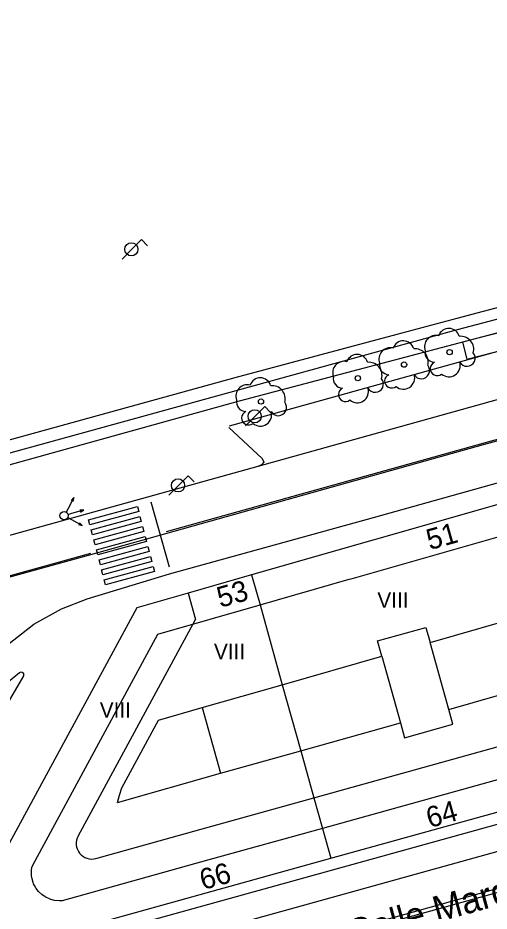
# Model space of a CAD drawing. Extents: x 282771 to 285132, y 4823109 to 4825496.
# Drawn here: x 284165.2 to 284210.8, y 4824382 to 4824468.3 of the extents above; entities that cross this region are included whole.
import ezdxf

# ---------------------------------------------------------------- set-up
doc = ezdxf.new("R2010")
doc.units = 0
for name, color, linetype in [('ACERA-BORDILLO', 7, 'Continuous'), ('ARBOL', 7, 'Continuous'), ('CALLE-EJE', 7, 'Continuous'), ('CALLE-TEXTO', 7, 'Continuous'), ('CARRIL-BICI-AREA', 7, 'Continuous'), ('CARRIL-BICI-EJE', 7, 'Continuous'), ('EDIFICIO', 7, 'Continuous'), ('FAROLA', 7, 'Continuous'), ('INTERIOR-EDIFICIO', 7, 'Continuous'), ('MARQUESINA-BUS', 7, 'Continuous'), ('MEDIANERA', 7, 'Continuous'), ('NUM-LOCAL', 7, 'Continuous'), ('NUM-PORTAL', 7, 'Continuous'), ('PASO-PEATONES', 7, 'Continuous'), ('SEMAFORO', 7, 'Continuous'), ('SENAL-VIARIA', 7, 'Continuous'), ('TXT-ALTURA-EDIFICIO', 7, 'Continuous'), ('ZONA-VERDE', 7, 'Continuous')]:
    doc.layers.add(name, color=color, linetype=linetype)

msp = doc.modelspace()

# ---------------------------------------------------------------- linework, layer by layer
at = {"layer": 'ACERA-BORDILLO'}
for points in [[(284495.884, 4824529.22), (284479.344, 4824519.21), (284471.754, 4824514.71), (284463.974, 4824510.34), (284461.484, 4824514.05), (284448.264, 4824507.01), (284440.374, 4824503.22), (284433.325, 4824500.18), (284426.655, 4824497.47), (284418.955, 4824494.58), (284405.335, 4824489.96), (284396.485, 4824487.3), (284371.675, 4824480.32), (284354.705, 4824475.74), (284355.885, 4824471.46), (284324.576, 4824462.96), (284323.196, 4824466.95), (284305.886, 4824462.31), (284269.236, 4824452.15), (284185.637, 4824428.89)], [(284161.877, 4824405.951), (284166.777, 4824409.771), (284169.477, 4824411.251), (284171.937, 4824412.231), (284179.877, 4824414.641), (284199.587, 4824420.06), (284237.327, 4824430.63), (284271.326, 4824440.07)], [(284185.635, 4824428.768), (284188.853, 4824425.785), (284189.01, 4824425.431), (284188.774, 4824425.157), (284188.421, 4824425), (284165.939, 4824418.758), (284103.198, 4824401.34)], [(284339.621, 4824423.439), (284337.598, 4824422.871), (284336.922, 4824425.168), (284323.108, 4824421.34), (284323.76, 4824418.987), (284317.429, 4824417.159), (284316.758, 4824419.58), (284175.645, 4824380.475), (284176.326, 4824378.035), (284155.91, 4824372.342)]]:
    msp.add_lwpolyline(points, dxfattribs=at)
at = {"layer": 'ARBOL'}
for centre in [(284206.937, 4824436.04), (284202.537, 4824434.84), (284198.077, 4824433.53), (284188.727, 4824431.272)]:
    msp.add_circle(centre, 0.255, dxfattribs=at)
for centre, radius, start, end in [((284205.607, 4824436.57), 1.097, 75.4318, 200.55608), ((284206.867, 4824437.3), 1.038, 15.64228, 161.38435), ((284207.997, 4824436.3), 1.272, 345.03273, 95.79925), ((284202.467, 4824436.1), 1.038, 15.64228, 161.38435), ((284198.007, 4824434.79), 1.038, 15.64228, 161.38435), ((284201.207, 4824435.37), 1.097, 75.4318, 200.55608), ((284203.597, 4824435.1), 1.272, 345.03273, 95.79925), ((284205.497, 4824436), 0.935, 168.59898, 268.13236), ((284208.607, 4824435.47), 0.797, 208.96246, 38.99103), ((284196.747, 4824434.06), 1.097, 75.4318, 200.55608), ((284199.137, 4824433.79), 1.272, 345.03273, 95.79925), ((284201.097, 4824434.8), 0.935, 168.59898, 268.13236), ((284205.737, 4824434.45), 0.672, 113.73672, 309.4725), ((284206.877, 4824434.75), 1.086, 228.95447, 17.92796), ((284204.207, 4824434.27), 0.797, 208.96246, 38.99103), ((284188.657, 4824432.532), 1.038, 15.64228, 161.38435), ((284196.637, 4824433.49), 0.935, 168.59898, 268.13236), ((284199.747, 4824432.96), 0.797, 208.96246, 38.99103), ((284201.337, 4824433.25), 0.672, 113.73672, 309.4725), ((284202.477, 4824433.55), 1.086, 228.95447, 17.92796), ((284187.397, 4824431.802), 1.097, 75.4318, 200.55608), ((284189.787, 4824431.532), 1.272, 345.03273, 95.79925), ((284196.877, 4824431.94), 0.672, 113.73672, 309.4725), ((284198.017, 4824432.24), 1.086, 228.95447, 17.92796), ((284187.287, 4824431.232), 0.935, 168.59898, 268.13236), ((284190.397, 4824430.702), 0.797, 208.96246, 38.99103), ((284187.527, 4824429.682), 0.672, 113.73672, 309.4725), ((284188.667, 4824429.982), 1.086, 228.95447, 17.92796)]:
    msp.add_arc(centre, radius, start, end, dxfattribs=at)
at = {"layer": 'CALLE-EJE'}
for points in [[(284133.356, 4824405.736), (284145.707, 4824409.151), (284172.057, 4824416.445), (284209.642, 4824426.973), (284246.141, 4824437.08), (284337.649, 4824462.32)], [(284144.309, 4824365.232), (284287.976, 4824405.041)]]:
    msp.add_lwpolyline(points, dxfattribs=at)
at = {"layer": 'CARRIL-BICI-AREA'}
for points in [[(284494.247, 4824537.808), (284477.653, 4824527.877), (284463.063, 4824519.707), (284449.459, 4824512.063), (284420.475, 4824498.865), (284383.222, 4824487.961), (284331.936, 4824473.508), (284274.368, 4824457.044), (284207.638, 4824439.282), (284201.833, 4824437.737), (284186.204, 4824433.576), (284072.981, 4824402.285)], [(284073.549, 4824399.902), (284186.644, 4824431.345), (284275.03, 4824454.677), (284332.447, 4824471.572), (284383.99, 4824485.624), (284421.334, 4824496.555), (284450.572, 4824509.869), (284478.911, 4824525.774), (284495.532, 4824535.722)]]:
    msp.add_lwpolyline(points, dxfattribs=at)
at = {"layer": 'CARRIL-BICI-EJE'}
msp.add_lwpolyline([(284097.42, 4824407.824), (284207.694, 4824438.229), (284248.565, 4824448.973), (284283.592, 4824458.365), (284333.536, 4824473.07), (284349.385, 4824477.33), (284386.986, 4824487.538), (284419.664, 4824497.246), (284426.313, 4824500.164), (284437.515, 4824505.375), (284450.786, 4824511.585), (284476.529, 4824525.834), (284501.287, 4824540.896)], dxfattribs=at)
at = {"layer": 'EDIFICIO'}
for points in [[(284170.017, 4824380.081), (284195.457, 4824387.15), (284219.402, 4824393.797), (284243.497, 4824400.491), (284258.746, 4824404.731), (284272.446, 4824408.531), (284286.406, 4824412.411), (284313.866, 4824420.041), (284327.896, 4824423.931), (284341.416, 4824427.69), (284339.766, 4824433.65), (284335.846, 4824447.91), (284333.726, 4824455.51), (284319.986, 4824451.71), (284306.006, 4824447.83), (284279.016, 4824440.32), (284264.866, 4824436.34), (284250.926, 4824432.44), (284235.567, 4824428.15)], [(284235.567, 4824428.15), (284211.719, 4824421.347), (284187.823, 4824414.528), (284181.687, 4824412.764), (284176.737, 4824411.341), (284163.807, 4824387.451)]]:
    msp.add_lwpolyline(points, dxfattribs=at)
at = {"layer": 'FAROLA'}
for p, q in [((284177.187, 4824446.91), (284176.247, 4824445.98)), ((284177.777, 4824446.32), (284177.187, 4824446.91)), ((284176.247, 4824445.98), (284175.317, 4824445.04)), ((284189.097, 4824430.78), (284188.157, 4824429.85)), ((284189.687, 4824430.19), (284189.097, 4824430.78)), ((284188.157, 4824429.85), (284187.227, 4824428.91)), ((284181.696, 4824424.102), (284180.756, 4824423.172)), ((284182.286, 4824423.512), (284181.696, 4824424.102)), ((284180.756, 4824423.172), (284179.826, 4824422.232))]:
    msp.add_line(p, q, dxfattribs=at)
for centre in [(284176.207, 4824445.98), (284188.117, 4824429.85), (284180.716, 4824423.172)]:
    msp.add_circle(centre, 0.637, dxfattribs=at)
at = {"layer": 'INTERIOR-EDIFICIO'}
for points in [[(284205.056, 4824408.012), (284214.673, 4824410.753)], [(284206.862, 4824401.537), (284205.056, 4824408.012)], [(284190.78, 4824403.924), (284200.393, 4824406.679)], [(284200.393, 4824406.679), (284202.189, 4824400.238)], [(284183.048, 4824401.709), (284190.78, 4824403.924)], [(284206.862, 4824401.537), (284216.474, 4824404.295)], [(284183.048, 4824401.709), (284184.811, 4824395.385)], [(284192.558, 4824397.548), (284202.189, 4824400.238)], [(284184.811, 4824395.385), (284192.558, 4824397.548)]]:
    msp.add_lwpolyline(points, dxfattribs=at)
at = {"layer": 'MARQUESINA-BUS'}
msp.add_lwpolyline([(284213.464, 4824438.361), (284208.189, 4824436.999), (284208.611, 4824435.365), (284213.885, 4824436.726), (284213.464, 4824438.361)], dxfattribs=at)
at = {"layer": 'MEDIANERA'}
for points in [[(284188.629, 4824411.638), (284197.236, 4824414.113), (284197.432, 4824414.162), (284212.525, 4824418.457)], [(284187.823, 4824414.528), (284188.629, 4824411.638)], [(284181.687, 4824412.764), (284182.39, 4824410.231)], [(284178.776, 4824408.805), (284188.629, 4824411.638)], [(284188.629, 4824411.638), (284190.78, 4824403.924)], [(284171.062, 4824389.294), (284182.39, 4824410.231)], [(284200.393, 4824406.679), (284199.985, 4824408.143), (284204.657, 4824409.446), (284205.056, 4824408.012)], [(284194.651, 4824390.04), (284183.674, 4824386.991), (284169.522, 4824383.057), (284169.224, 4824383.039), (284168.77, 4824383.083), (284168.421, 4824383.176), (284167.886, 4824383.42), (284167.549, 4824383.653), (284167.231, 4824383.956), (284167.003, 4824384.25), (284166.847, 4824384.513), (284166.763, 4824384.69), (284166.718, 4824384.813), (284166.615, 4824385.165), (284166.564, 4824385.464), (284166.551, 4824385.716), (284166.566, 4824386.029), (284166.601, 4824386.258), (284166.625, 4824386.351), (284166.923, 4824386.899), (284178.776, 4824408.805)], [(284190.78, 4824403.924), (284192.558, 4824397.548)], [(284178.829, 4824400.496), (284183.048, 4824401.709)], [(284202.189, 4824400.238), (284202.59, 4824398.8), (284207.262, 4824400.102), (284206.862, 4824401.537)], [(284174.882, 4824392.535), (284175.049, 4824393.249), (284175.283, 4824393.944), (284178.829, 4824400.496)], [(284193.826, 4824392.998), (284217.765, 4824399.668)], [(284192.558, 4824397.548), (284193.826, 4824392.998)], [(284218.595, 4824396.691), (284194.651, 4824390.04)], [(284174.882, 4824392.535), (284184.811, 4824395.385)], [(284182.817, 4824389.931), (284193.826, 4824392.998)], [(284193.826, 4824392.998), (284194.651, 4824390.04)], [(284171.062, 4824389.294), (284170.975, 4824389.102), (284170.914, 4824388.893), (284170.884, 4824388.672), (284170.887, 4824388.447), (284170.924, 4824388.225), (284170.992, 4824388.014), (284171.089, 4824387.818), (284171.209, 4824387.645), (284171.351, 4824387.49), (284171.52, 4824387.352), (284171.711, 4824387.238), (284171.92, 4824387.153), (284172.138, 4824387.1), (284172.36, 4824387.08), (284172.577, 4824387.093), (284172.784, 4824387.135)], [(284172.784, 4824387.135), (284182.817, 4824389.931)], [(284194.651, 4824390.04), (284195.457, 4824387.15)]]:
    msp.add_lwpolyline(points, dxfattribs=at)
at = {"layer": 'PASO-PEATONES'}
for points in [[(284172.198, 4824419.374), (284172.071, 4824419.858), (284176.786, 4824421.145), (284176.913, 4824420.661)], [(284172.452, 4824418.407), (284172.325, 4824418.89), (284177.039, 4824420.178), (284177.166, 4824419.694)], [(284172.705, 4824417.439), (284172.578, 4824417.923), (284177.293, 4824419.211), (284177.42, 4824418.727)], [(284172.959, 4824416.472), (284172.832, 4824416.956), (284177.547, 4824418.243), (284177.673, 4824417.76)], [(284173.212, 4824415.505), (284173.086, 4824415.988), (284177.8, 4824417.276), (284177.927, 4824416.792)], [(284173.466, 4824414.537), (284173.339, 4824415.021), (284178.054, 4824416.308), (284178.18, 4824415.825)], [(284173.719, 4824413.57), (284173.593, 4824414.054), (284178.307, 4824415.341), (284178.434, 4824414.857)]]:
    msp.add_lwpolyline(points, close=True, dxfattribs=at)
at = {"layer": 'SEMAFORO'}
for p, q in [((284170.664, 4824422.008), (284170.093, 4824420.953)), ((284170.395, 4824421.722), (284170.664, 4824422.008)), ((284170.664, 4824422.008), (284170.571, 4824421.627)), ((284170.093, 4824420.953), (284169.902, 4824420.601)), ((284170.092, 4824420.362), (284170.471, 4824420.475)), ((284170.471, 4824420.475), (284171.623, 4824420.818)), ((284171.225, 4824420.818), (284171.623, 4824420.818)), ((284171.29, 4824420.601), (284171.623, 4824420.818)), ((284170.064, 4824420.059), (284170.416, 4824419.869)), ((284170.416, 4824419.869), (284171.471, 4824419.298)), ((284171.089, 4824419.39), (284171.471, 4824419.298)), ((284171.185, 4824419.566), (284171.471, 4824419.298))]:
    msp.add_line(p, q, dxfattribs=at)
msp.add_circle((284169.712, 4824420.249), 0.4, dxfattribs=at)
at = {"layer": 'SENAL-VIARIA'}
msp.add_line((284317.429, 4824417.159), (284176.326, 4824378.035), dxfattribs=at)
for points in [[(284324.576, 4824462.96), (284188.421, 4824425)], [(284179.6, 4824418.717), (284210.974, 4824427.477), (284249.688, 4824438.041), (284281.503, 4824446.928), (284308.562, 4824454.472), (284333.825, 4824461.531)], [(284178.1, 4824421.599), (284179.864, 4824415.297)], [(284131.279, 4824405.229), (284172.292, 4824416.637)], [(284171.761, 4824373.231), (284202.649, 4824381.767), (284237.206, 4824391.427), (284317.459, 4824413.826)]]:
    msp.add_lwpolyline(points, dxfattribs=at)
at = {"layer": 'ZONA-VERDE'}
for p, q in [((284148.971, 4824391.724), (284165.419, 4824405.096)), ((284165.793, 4824404.776), (284161.785, 4824397.959)), ((284165.419, 4824405.096), (284165.58, 4824405.152)), ((284165.58, 4824405.152), (284165.668, 4824405.135)), ((284165.668, 4824405.135), (284165.794, 4824405.027)), ((284165.794, 4824405.027), (284165.793, 4824404.776))]:
    msp.add_line(p, q, dxfattribs=at)

# ---------------------------------------------------------------- texts
at = {"layer": 'CALLE-TEXTO'}
msp.add_text('Calle Marqués de San Esteban', height=2.5, rotation=15.48768, dxfattribs=at).set_placement((284197.47, 4824378.665))
at = {"layer": 'NUM-LOCAL'}
for s, p in [('51', (284205.017, 4824416.912)), ('53', (284184.79, 4824411.341))]:
    msp.add_text(s, height=2, rotation=15.61004, dxfattribs=at).set_placement(p)
at = {"layer": 'NUM-PORTAL'}
for s, p in [('64', (284204.997, 4824390.064)), ('66', (284183.126, 4824384.078))]:
    msp.add_text(s, height=2, rotation=15.53004, dxfattribs=at).set_placement(p)
at = {"layer": 'TXT-ALTURA-EDIFICIO'}
for p in [(284199.961, 4824411.348), (284184.182, 4824406.373), (284173.157, 4824400.731)]:
    msp.add_text('VIII', height=1.5, rotation=0.00004, dxfattribs=at).set_placement(p)

doc.saveas('drawing.dxf')
